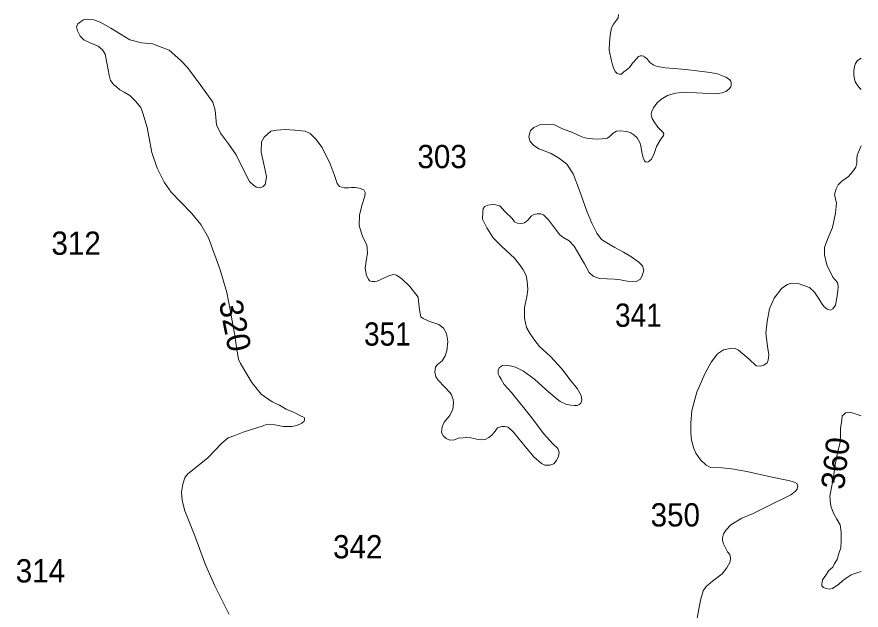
# Model space of a CAD drawing. Extents: x 445.4 to 500, y 8728.7 to 8784.
# Drawn here: x 494.2 to 500, y 8748.57 to 8752.65 of the extents above; entities that cross this region are included whole.
import ezdxf
from ezdxf.enums import TextEntityAlignment as Align

# ---------------------------------------------------------------- set-up
doc = ezdxf.new("R2010")
doc.units = 0
doc.header["$LTSCALE"] = 0.064
doc.layers.add('2', color=7, linetype='Continuous', lineweight=13)
doc.layers.add('21', color=7, linetype='Continuous')
doc.layers.add('61', color=7, linetype='Continuous')

msp = doc.modelspace()

# ---------------------------------------------------------------- linework, layer by layer
at = {"layer": '2'}
for points in [[(498.5499, 8752.334), (498.5271, 8752.3618), (498.5106, 8752.3745), (498.5068, 8752.377), (498.4941, 8752.3795), (498.4853, 8752.3795), (498.4713, 8752.3757), (498.4586, 8752.3631), (498.4295, 8752.3302), (498.4092, 8752.2998), (498.3863, 8752.2821), (498.3711, 8752.2694), (498.3622, 8752.2631), (498.3534, 8752.2542), (498.3407, 8752.2542), (498.3242, 8752.258), (498.3128, 8752.2707), (498.3026, 8752.2909), (498.2912, 8752.3175), (498.2861, 8752.3454), (498.2695, 8752.4192), (498.2707, 8752.4724), (498.2758, 8752.5217), (498.2847, 8752.5724), (498.3001, 8752.5975), (498.3192, 8752.6246), (498.3303, 8752.6405), (498.3335, 8752.6643)], [(495.6603, 8748.5426), (495.562, 8748.7389), (495.4977, 8748.8821), (495.4235, 8749.0822), (495.3543, 8749.255), (495.336, 8749.3253), (495.3327, 8749.3829), (495.341, 8749.4372), (495.3542, 8749.4816), (495.3723, 8749.5063), (495.4448, 8749.5639), (495.5108, 8749.6165), (495.6101, 8749.7182), (495.6529, 8749.7544), (495.6991, 8749.7708), (495.7552, 8749.7955), (495.8491, 8749.8235), (495.8854, 8749.8366), (495.9085, 8749.8449), (495.9398, 8749.8498), (495.9728, 8749.8449), (496.0074, 8749.8383), (496.0305, 8749.8334), (496.0568, 8749.8334), (496.0898, 8749.8334), (496.1244, 8749.8399), (496.1574, 8749.8564), (496.1735, 8749.8711), (496.1779, 8749.8784), (496.1765, 8749.8915), (496.1735, 8749.8959), (496.1502, 8749.9075), (496.1019, 8749.9309), (496.0508, 8749.9527), (496.004, 8749.979), (495.9544, 8750.0038), (495.8784, 8750.0548), (495.8155, 8750.135), (495.7804, 8750.1928), (495.7381, 8750.2658), (495.7232, 8750.2965), (495.7112, 8750.3622), (495.6992, 8750.4579), (495.6662, 8750.6343), (495.6423, 8750.7539), (495.5973, 8750.9093), (495.5164, 8751.1295), (495.4655, 8751.2222), (495.4025, 8751.2969), (495.3277, 8751.3746), (495.2618, 8751.4434), (495.2138, 8751.5122), (495.1659, 8751.6078), (495.1287, 8751.7171), (495.0957, 8751.8875), (495.0658, 8751.9861), (495.0534, 8752.0245), (495.0155, 8752.0695), (494.9776, 8752.1074), (494.9372, 8752.131), (494.9088, 8752.1476), (494.8827, 8752.1689), (494.8661, 8752.1807), (494.8448, 8752.2115), (494.8353, 8752.247), (494.821, 8752.3204), (494.8068, 8752.3914), (494.7902, 8752.4222), (494.7594, 8752.4458), (494.7048, 8752.4695), (494.6618, 8752.4897), (494.6357, 8752.5157), (494.6167, 8752.5512), (494.6096, 8752.5796), (494.6191, 8752.6009), (494.638, 8752.6151), (494.6594, 8752.6269), (494.6855, 8752.6317), (494.7305, 8752.6269), (494.7732, 8752.6127), (494.8467, 8752.5701), (494.9179, 8752.5275), (494.9771, 8752.4897), (495.0578, 8752.4707), (495.1337, 8752.4636), (495.2475, 8752.4187), (495.3281, 8752.3476)], [(500, 8752.3649), (499.9743, 8752.3486), (499.9617, 8752.3266), (499.9538, 8752.3078), (499.9491, 8752.2779), (499.9507, 8752.2481), (499.9538, 8752.2229), (499.9601, 8752.2025), (499.9727, 8752.1805), (499.9869, 8752.1632), (500, 8752.1495)], [(495.3281, 8752.3476), (495.3732, 8752.3003), (495.4656, 8752.1772), (495.5475, 8752.0624), (495.5641, 8752.008), (495.5712, 8751.9062), (495.5997, 8751.8494), (495.6542, 8751.776), (495.7064, 8751.7012), (495.7657, 8751.5829), (495.7989, 8751.5166), (495.8297, 8751.4905), (495.8463, 8751.4787), (495.8653, 8751.4763), (495.8771, 8751.474), (495.8937, 8751.4834), (495.9056, 8751.4953), (495.9103, 8751.5189), (495.9151, 8751.5521), (495.9009, 8751.616), (495.8795, 8751.7178), (495.8823, 8751.7892), (495.8989, 8751.8224), (495.9464, 8751.8626), (495.9843, 8751.8697), (496.0436, 8751.8744), (496.11, 8751.8697), (496.1811, 8751.8626), (496.2167, 8751.846), (496.2546, 8751.8082), (496.2973, 8751.7514), (496.3542, 8751.6378), (496.3803, 8751.5644), (496.4017, 8751.5028), (496.4166, 8751.4829), (496.4498, 8751.4734), (496.4782, 8751.4734), (496.4996, 8751.4758), (496.5256, 8751.4758), (496.5517, 8751.4711), (496.5849, 8751.4592), (496.5944, 8751.4403), (496.592, 8751.4166), (496.5707, 8751.3527), (496.5541, 8751.2864), (496.5517, 8751.2131), (496.5754, 8751.1421), (496.6039, 8751.0791), (496.6063, 8751.0578), (496.6087, 8751.0223), (496.6016, 8750.9844), (496.5945, 8750.9205), (496.6016, 8750.8708), (496.6158, 8750.8447), (496.6229, 8750.8353), (496.6419, 8750.8305), (496.6609, 8750.8305), (496.6751, 8750.8329), (496.7012, 8750.8424), (496.7344, 8750.8589), (496.7605, 8750.8708), (496.7889, 8750.8779), (496.8079, 8750.8731), (496.8458, 8750.8471), (496.9004, 8750.795), (496.9573, 8750.7217), (496.9602, 8750.692), (496.9697, 8750.621), (496.9768, 8750.5879), (496.991, 8750.5761), (497.0171, 8750.5642), (497.0361, 8750.5548), (497.0574, 8750.5477), (497.1001, 8750.5335), (497.1309, 8750.5098), (497.1523, 8750.4719), (497.1618, 8750.4175), (497.1546, 8750.3536), (497.1428, 8750.3181), (497.1214, 8750.2849), (497.0882, 8750.2573), (497.0764, 8750.2407), (497.0716, 8750.2076), (497.0787, 8750.1744), (497.0953, 8750.1508), (497.138, 8750.1058), (497.1783, 8750.0656), (497.1854, 8750.0514), (497.1902, 8750.0372), (497.1973, 8750.0182), (497.1997, 8749.9969), (497.1949, 8749.952), (497.1761, 8749.9083), (497.1358, 8749.8634), (497.1215, 8749.8302), (497.1168, 8749.7947), (497.1286, 8749.7687), (497.15, 8749.7498), (497.1761, 8749.7403), (497.2069, 8749.7427), (497.233, 8749.7521)], [(498.0992, 8750.952), (498.1323, 8750.8918), (498.1595, 8750.8666), (498.2022, 8750.8492), (498.2566, 8750.8472), (498.3071, 8750.8453), (498.3479, 8750.8414), (498.3925, 8750.8317), (498.4547, 8750.8298), (498.4847, 8750.8452), (498.4993, 8750.8766), (498.5065, 8750.908), (498.4993, 8750.937), (498.4726, 8750.9636), (498.4194, 8751.0022), (498.3685, 8751.0312), (498.308, 8751.0626), (498.2645, 8751.0892), (498.216, 8751.1182), (498.1846, 8751.1617), (498.1507, 8751.2317), (498.1162, 8751.3128), (498.0654, 8751.4554), (498.0218, 8751.5689), (497.9782, 8751.6366), (497.9274, 8751.6752), (497.8717, 8751.709), (497.787, 8751.7405), (497.7503, 8751.7662), (497.7261, 8751.7928), (497.7188, 8751.8218), (497.7212, 8751.8435), (497.7285, 8751.8677), (497.7527, 8751.887), (497.7938, 8751.9063), (497.8422, 8751.9087), (497.8931, 8751.9063), (497.9488, 8751.8797), (498.0165, 8751.8532), (498.0819, 8751.8242), (498.1134, 8751.8145), (498.1545, 8751.8097), (498.186, 8751.8073), (498.2223, 8751.8097), (498.2581, 8751.8145), (498.2822, 8751.8361), (498.2974, 8751.8487), (498.3203, 8751.8626), (498.3469, 8751.8639), (498.39, 8751.8614), (498.4192, 8751.8512), (498.4395, 8751.8373), (498.4623, 8751.8171), (498.4801, 8751.7842), (498.4877, 8751.7614), (498.4927, 8751.7183), (498.5029, 8751.6791), (498.5118, 8751.6588), (498.5168, 8751.655), (498.5245, 8751.6487), (498.5371, 8751.6512), (498.5473, 8751.6588), (498.56, 8751.6702), (498.579, 8751.7082), (498.5942, 8751.7576), (498.6196, 8751.8019), (498.6323, 8751.8171), (498.6424, 8751.8323), (498.6449, 8751.8449), (498.6386, 8751.855), (498.6031, 8751.8905), (498.579, 8751.9272), (498.5638, 8751.9487), (498.56, 8751.9652), (498.5587, 8751.9791), (498.56, 8751.9943), (498.5743, 8752.0242), (498.5972, 8752.0546), (498.6238, 8752.0812), (498.6707, 8752.1078), (498.724, 8752.1242), (498.79, 8752.1306), (498.8699, 8752.1268), (498.998, 8752.1204), (499.0449, 8752.1255), (499.0702, 8752.1356), (499.0918, 8752.1508), (499.1045, 8752.1685), (499.1083, 8752.1812), (499.1083, 8752.1951), (499.1058, 8752.2052), (499.0956, 8752.2179), (499.0715, 8752.2344), (499.0144, 8752.2559), (498.9639, 8752.2655), (498.8713, 8752.2769), (498.7965, 8752.287), (498.6557, 8752.2984), (498.5994, 8752.3074), (498.5753, 8752.3162), (498.5499, 8752.334)], [(499.8278, 8751.4658), (499.8435, 8751.4941), (499.8687, 8751.5193), (499.9129, 8751.5507), (499.9412, 8751.5822), (499.9636, 8751.6148), (499.9699, 8751.6431), (499.9699, 8751.6746), (499.9731, 8751.6966), (499.9798, 8751.7137), (500, 8751.7609)], [(498.8735, 8748.5166), (498.8965, 8748.6402), (498.9158, 8748.7041), (498.9347, 8748.7334), (498.9787, 8748.7711), (499.0446, 8748.8218), (499.0779, 8748.8628), (499.0882, 8748.8832), (499.101, 8748.9037), (499.1036, 8748.9318), (499.0984, 8748.9549), (499.083, 8748.9728), (499.0651, 8749.0035), (499.0548, 8749.0265), (499.0472, 8749.0496), (499.0472, 8749.0675), (499.0548, 8749.0956), (499.0728, 8749.1238), (499.1061, 8749.157), (499.1805, 8749.2031), (499.2574, 8749.2364), (499.3445, 8749.2799), (499.5171, 8749.3628), (499.5479, 8749.3858), (499.5607, 8749.4037), (499.5658, 8749.4267), (499.5581, 8749.4421), (499.5428, 8749.4498), (499.5017, 8749.4626), (499.3787, 8749.4882), (499.2146, 8749.524), (499.1095, 8749.5419), (499.0454, 8749.5496), (498.9608, 8749.5547), (498.9352, 8749.5675), (498.8967, 8749.6033), (498.8647, 8749.6506), (498.8519, 8749.6813), (498.8342, 8749.7402), (498.8311, 8749.7906), (498.8311, 8749.8566), (498.8374, 8749.9429), (498.8721, 8750.0687), (498.9257, 8750.1945), (498.9698, 8750.2763), (499.0139, 8750.333), (499.0549, 8750.3613), (499.0895, 8750.3676), (499.1305, 8750.3707), (499.1589, 8750.3581), (499.2314, 8750.2952), (499.2786, 8750.2512), (499.307, 8750.248), (499.3322, 8750.2543), (499.3543, 8750.27), (499.3606, 8750.2889), (499.3669, 8750.3235), (499.3574, 8750.3864), (499.3448, 8750.4745), (499.355, 8750.5547), (499.3707, 8750.6427), (499.4022, 8750.7151), (499.4558, 8750.7843), (499.4936, 8750.8095), (499.5125, 8750.8158), (499.5756, 8750.8126), (499.6449, 8750.7875), (499.6796, 8750.756), (499.7111, 8750.7088), (499.7269, 8750.6805), (499.7458, 8750.6553), (499.7678, 8750.6396), (499.7899, 8750.6333), (499.8056, 8750.6427), (499.8246, 8750.6679), (499.834, 8750.7182), (499.8403, 8750.7654), (499.8435, 8750.7969), (499.8372, 8750.8221), (499.8056, 8750.8598), (499.7647, 8750.9447), (499.749, 8751.0128), (499.749, 8751.0631), (499.771, 8751.126), (499.8026, 8751.2015), (499.8246, 8751.2991), (499.8309, 8751.3683), (499.8183, 8751.428), (499.8278, 8751.4658)], [(497.233, 8749.7521), (497.2638, 8749.7545), (497.2875, 8749.7569), (497.3184, 8749.7545), (497.3397, 8749.7498), (497.3705, 8749.745), (497.3942, 8749.7427), (497.418, 8749.745), (497.444, 8749.7569), (497.463, 8749.7734), (497.4867, 8749.8018), (497.5033, 8749.8231), (497.5223, 8749.8302), (497.5342, 8749.8326), (497.5531, 8749.8326), (497.5768, 8749.8279), (497.6124, 8749.7947), (497.6717, 8749.7214), (497.7523, 8749.6243), (497.8045, 8749.5793), (497.827, 8749.5676), (497.8626, 8749.5676), (497.8887, 8749.5771), (497.9076, 8749.6007), (497.9219, 8749.6291), (497.9266, 8749.6552), (497.9171, 8749.6812), (497.8816, 8749.7143), (497.8175, 8749.7853), (497.7393, 8749.8919), (497.5994, 8750.067), (497.5489, 8750.1225), (497.5275, 8750.158), (497.5157, 8750.177), (497.5062, 8750.1959), (497.5062, 8750.2219), (497.5157, 8750.2385), (497.537, 8750.2527), (497.5655, 8750.2551), (497.5892, 8750.2503), (497.6271, 8750.2409), (497.6817, 8750.2125), (497.7576, 8750.158), (497.8334, 8750.087), (497.8998, 8750.0302), (497.933, 8750.0042), (497.971, 8749.9876), (498.0066, 8749.9805), (498.0279, 8749.9781), (498.0492, 8749.9781), (498.0635, 8749.9852), (498.0753, 8749.9947), (498.0824, 8750.0136), (498.0777, 8750.0468), (498.0492, 8750.0941), (498.0018, 8750.1533), (497.9449, 8750.229), (497.8666, 8750.3142), (497.791, 8750.3838), (497.7578, 8750.424), (497.727, 8750.469), (497.7009, 8750.514), (497.689, 8750.5779), (497.689, 8750.6513), (497.7033, 8750.7246), (497.7104, 8750.7743), (497.7056, 8750.8311), (497.6986, 8750.8705), (497.6796, 8750.9107), (497.6535, 8750.9462), (497.6203, 8750.9912), (497.5326, 8751.0693), (497.4733, 8751.1308), (497.4283, 8751.1995), (497.3998, 8751.2586), (497.402, 8751.307), (497.4044, 8751.3307), (497.4162, 8751.3449), (497.4352, 8751.3544), (497.466, 8751.3591), (497.4921, 8751.3567), (497.5182, 8751.3496), (497.5538, 8751.3117), (497.6036, 8751.262), (497.6202, 8751.2407), (497.6391, 8751.2313), (497.6676, 8751.2289), (497.6889, 8751.2336), (497.7103, 8751.2502), (497.7364, 8751.281), (497.753, 8751.2904), (497.7743, 8751.2952), (497.798, 8751.2952), (497.8194, 8751.2881), (497.8526, 8751.2526), (497.9071, 8751.1792), (497.9308, 8751.1508), (497.9522, 8751.1342), (497.9948, 8751.1082), (498.028, 8751.0727), (498.0992, 8750.952)], [(500, 8748.8371), (499.9709, 8748.8275), (499.9319, 8748.8131), (499.8972, 8748.7914), (499.8712, 8748.7727), (499.8437, 8748.7482), (499.8206, 8748.7309), (499.8033, 8748.7208), (499.7801, 8748.7164), (499.7599, 8748.7208), (499.7426, 8748.7265), (499.731, 8748.7381), (499.7296, 8748.751), (499.7353, 8748.7799), (499.757, 8748.8116), (499.7772, 8748.8433), (499.8047, 8748.8664), (499.8177, 8748.8909), (499.835, 8748.9198), (499.8466, 8748.9602), (499.8596, 8748.9991), (499.8627, 8749.0462), (499.8641, 8749.1082), (499.8555, 8749.1587), (499.8338, 8749.1962), (499.8136, 8749.2322), (499.7948, 8749.2798), (499.789, 8749.305), (499.7846, 8749.3541), (499.8096, 8749.4845), (499.8222, 8749.5702), (499.8375, 8749.6521), (499.8552, 8749.7227), (499.8577, 8749.7757), (499.8577, 8749.8186), (499.8678, 8749.8766), (499.8704, 8749.9069), (499.8805, 8749.9169), (499.8931, 8749.927), (499.9209, 8749.9321), (499.9386, 8749.927), (499.974, 8749.9169), (500, 8749.9075)]]:
    msp.add_lwpolyline(points, dxfattribs=at)

# ---------------------------------------------------------------- texts
at = {"layer": '21'}
for s, width, p in [('303', 0.95, (496.9525, 8751.6084)), ('312', 0.95, (494.4386, 8751.013)), ('341', 0.9, (498.3096, 8750.5183)), ('351', 0.9, (496.5857, 8750.3888)), ('350', 0.95, (498.5543, 8749.1462)), ('342', 0.95, (496.3728, 8748.9271)), ('314', 0.95, (494.1935, 8748.7618))]:
    msp.add_text(s, height=0.16, dxfattribs=dict(at, width=width)).set_placement(p)
at = {"layer": '61'}
for s, rotation, p in [('320', 281.096, (495.6224, 8750.5122)), ('360', 83.53, (499.9025, 8749.5719))]:
    msp.add_text(s, height=0.16, rotation=rotation, dxfattribs=at).set_placement(p, align=Align.CENTER)

doc.saveas('drawing.dxf')
